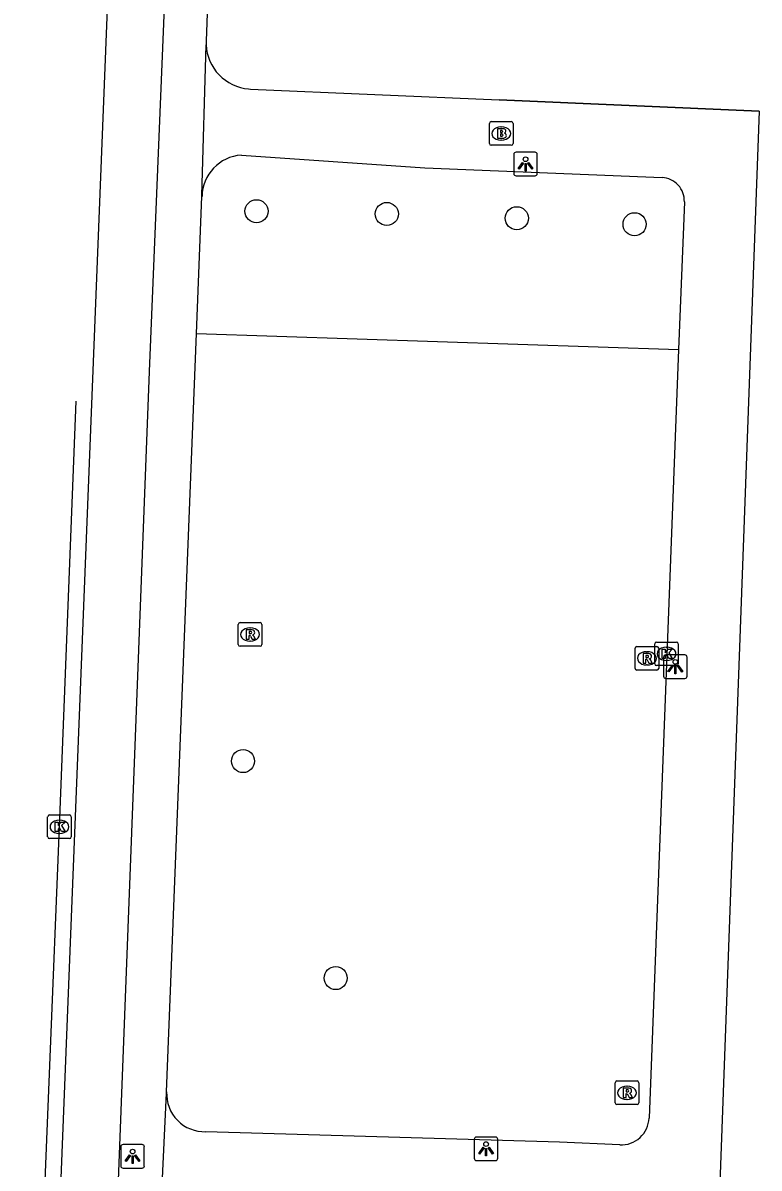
# Model space of a CAD drawing. Extents: x 161355 to 162026, y 386504 to 387459.
# Drawn here: x 161419.08 to 161450.29, y 387265.35 to 387313.91 of the extents above; entities that cross this region are included whole.
import ezdxf

# ---------------------------------------------------------------- set-up
doc = ezdxf.new("R2010")
doc.units = 0
for name, color, linetype in [('IMGEO_Boom', 7, 'Continuous'), ('IMGEO_Brandkraan', 7, 'Continuous'), ('IMGEO_Fietspad_open', 7, 'Continuous'), ('IMGEO_Groenvoorziening', 7, 'Continuous'), ('IMGEO_Kolk', 7, 'Continuous'), ('IMGEO_Lichtpunt', 7, 'Continuous'), ('IMGEO_Muur', 7, 'Continuous'), ('IMGEO_Rijbaan_lokaal_gesloten', 7, 'Continuous'), ('IMGEO_Rioolput', 7, 'Continuous'), ('IMGEO_Voetpad_open', 7, 'Continuous')]:
    doc.layers.add(name, color=color, linetype=linetype)

msp = doc.modelspace()

# ---------------------------------------------------------------- linework, layer by layer
at = {"layer": 'IMGEO_Boom'}
for centre in [(161428.985, 387305.929), (161434.509, 387305.812), (161440.02, 387305.632), (161445.011, 387305.377), (161428.413, 387282.61), (161432.342, 387273.407)]:
    msp.add_circle(centre, 0.489, dxfattribs=at)
at = {"layer": 'IMGEO_Brandkraan'}
for p, q in [((161438.859, 387308.802), (161438.859, 387309.654)), ((161438.934, 387309.728), (161439.786, 387309.728)), ((161439.347, 387309.508), (161439.372, 387309.508)), ((161439.86, 387309.654), (161439.86, 387308.802)), ((161439.786, 387308.728), (161438.934, 387308.728)), ((161439.37, 387308.948), (161439.345, 387308.948))]:
    msp.add_line(p, q, dxfattribs=at)
for points in [[(161438.859, 387308.802), (161438.859, 387309.654)], [(161438.934, 387309.728), (161439.786, 387309.728)], [(161439.86, 387309.654), (161439.86, 387308.802)], [(161439.207, 387309.428), (161439.207, 387309.028), (161439.42, 387309.028)], [(161439.438, 387309.428), (161439.207, 387309.428)], [(161439.386, 387309.347), (161439.332, 387309.347), (161439.332, 387309.271)], [(161439.332, 387309.271), (161439.385, 387309.271)], [(161439.394, 387309.195), (161439.332, 387309.195), (161439.332, 387309.114)], [(161439.332, 387309.114), (161439.394, 387309.114)], [(161439.786, 387308.728), (161438.934, 387308.728)]]:
    msp.add_lwpolyline(points, dxfattribs=at)
for centre, radius, start, end in [((161438.936, 387309.652), 0.0765, 91.552, 178.448), ((161438.936, 387309.652), 0.0765, 91.552, 178.448), ((161439.784, 387309.652), 0.0765, 1.552, 88.448), ((161439.784, 387309.652), 0.0765, 1.552, 88.448), ((161439.387, 387309.309), 0.0379, 267.8285, 90.9355), ((161439.395, 387309.154), 0.0404, 269.8759, 90.5077), ((161439.426, 387309.279), 0.251, 268.6676, 293.5347), ((161439.442, 387309.283), 0.145, 59.4692, 91.5367), ((161439.467, 387309.33), 0.0922, 285.5137, 58.1501), ((161439.472, 387309.138), 0.105, 301.3115, 78.989), ((161438.936, 387308.804), 0.0765, 181.552, 268.448), ((161438.936, 387308.804), 0.0765, 181.552, 268.448), ((161439.784, 387308.804), 0.0765, 271.552, 358.448), ((161439.784, 387308.804), 0.0765, 271.552, 358.448)]:
    msp.add_arc(centre, radius, start, end, dxfattribs=at)
for centre, major_axis, ratio, start_param, end_param in [((161439.346, 387309.228), (-0.387, 0.002), 0.722429, 4.712389, 7.853982), ((161439.371, 387309.228), (-0.39, 0.002), 0.717154, 1.570796, 4.712389)]:
    msp.add_ellipse(centre, major_axis=major_axis, ratio=ratio, start_param=start_param, end_param=end_param, dxfattribs=at)
at = {"layer": 'IMGEO_Fietspad_open'}
for points in [[(161419.666, 387237.854), (161419.705, 387238.873), (161419.796, 387240.803), (161420.363, 387256.359), (161422.793, 387317.755), (161423.756, 387343.477)], [(161426.155, 387343.151), (161425.193, 387317.684), (161424.441, 387299.132), (161422.183, 387240.478), (161422.081, 387237.762), (161422.061, 387237.471)]]:
    msp.add_lwpolyline(points, dxfattribs=at)
at = {"layer": 'IMGEO_Groenvoorziening'}
msp.add_lwpolyline([(161426.445, 387300.743), (161446.881, 387300.061)], dxfattribs=at)
at = {"layer": 'IMGEO_Kolk'}
for p, q in [((161445.941, 387287.658), (161446.793, 387287.658)), ((161445.866, 387286.732), (161445.866, 387287.584)), ((161446.354, 387287.438), (161446.379, 387287.438)), ((161446.867, 387287.584), (161446.867, 387286.732)), ((161446.377, 387286.878), (161446.352, 387286.878)), ((161446.793, 387286.658), (161445.941, 387286.658)), ((161420.131, 387279.398), (161420.131, 387280.25)), ((161420.206, 387280.324), (161421.058, 387280.324)), ((161420.619, 387280.104), (161420.644, 387280.104)), ((161421.132, 387280.25), (161421.132, 387279.398)), ((161420.642, 387279.544), (161420.617, 387279.544)), ((161421.058, 387279.324), (161420.206, 387279.324))]:
    msp.add_line(p, q, dxfattribs=at)
for points in [[(161445.941, 387287.658), (161446.793, 387287.658)], [(161445.866, 387286.732), (161445.866, 387287.584)], [(161446.187, 387287.358), (161446.31, 387287.358), (161446.31, 387287.207), (161446.44, 387287.358), (161446.604, 387287.358), (161446.458, 387287.207), (161446.611, 387286.958), (161446.459, 387286.958), (161446.374, 387287.122), (161446.31, 387287.055), (161446.31, 387286.958), (161446.187, 387286.958), (161446.187, 387287.358)], [(161446.867, 387287.584), (161446.867, 387286.732)], [(161446.793, 387286.658), (161445.941, 387286.658)], [(161420.131, 387279.398), (161420.131, 387280.25)], [(161420.206, 387280.324), (161421.058, 387280.324)], [(161420.452, 387280.024), (161420.575, 387280.024), (161420.575, 387279.873), (161420.705, 387280.024), (161420.869, 387280.024), (161420.723, 387279.873), (161420.876, 387279.624), (161420.724, 387279.624), (161420.639, 387279.788), (161420.575, 387279.721), (161420.575, 387279.624), (161420.452, 387279.624), (161420.452, 387280.024)], [(161421.132, 387280.25), (161421.132, 387279.398)], [(161421.058, 387279.324), (161420.206, 387279.324)]]:
    msp.add_lwpolyline(points, dxfattribs=at)
for centre, start, end in [((161445.943, 387287.582), 91.552, 178.448), ((161445.943, 387287.582), 91.552, 178.448), ((161446.791, 387287.582), 1.552, 88.448), ((161446.791, 387287.582), 1.552, 88.448), ((161445.943, 387286.734), 181.552, 268.448), ((161445.943, 387286.734), 181.552, 268.448), ((161446.791, 387286.734), 271.552, 358.448), ((161446.791, 387286.734), 271.552, 358.448), ((161420.208, 387280.248), 91.552, 178.448), ((161420.208, 387280.248), 91.552, 178.448), ((161421.056, 387280.248), 1.552, 88.448), ((161421.056, 387280.248), 1.552, 88.448), ((161420.208, 387279.4), 181.552, 268.448), ((161420.208, 387279.4), 181.552, 268.448), ((161421.056, 387279.4), 271.552, 358.448), ((161421.056, 387279.4), 271.552, 358.448)]:
    msp.add_arc(centre, 0.0765, start, end, dxfattribs=at)
for centre, major_axis, ratio, start_param, end_param in [((161446.353, 387287.158), (-0.387, 0.002), 0.722429, 4.712389, 7.853982), ((161446.378, 387287.158), (-0.39, 0.002), 0.717154, 1.570796, 4.712389), ((161420.618, 387279.824), (-0.387, 0.002), 0.722429, 4.712389, 7.853982), ((161420.643, 387279.824), (-0.39, 0.002), 0.717154, 1.570796, 4.712389)]:
    msp.add_ellipse(centre, major_axis=major_axis, ratio=ratio, start_param=start_param, end_param=end_param, dxfattribs=at)
at = {"layer": 'IMGEO_Lichtpunt'}
for p, q in [((161439.892, 387308.333), (161439.892, 387307.526)), ((161439.892, 387308.333), (161439.892, 387307.526)), ((161440.794, 387308.428), (161439.986, 387308.428)), ((161440.794, 387308.428), (161439.986, 387308.428)), ((161440.888, 387307.526), (161440.888, 387308.333)), ((161440.888, 387307.526), (161440.888, 387308.333)), ((161439.986, 387307.432), (161440.794, 387307.432)), ((161439.986, 387307.432), (161440.794, 387307.432)), ((161446.241, 387287.014), (161446.241, 387286.207)), ((161446.241, 387287.014), (161446.241, 387286.207)), ((161447.143, 387287.109), (161446.335, 387287.109)), ((161447.143, 387287.109), (161446.335, 387287.109)), ((161447.237, 387286.207), (161447.237, 387287.014)), ((161447.237, 387286.207), (161447.237, 387287.014)), ((161446.335, 387286.113), (161447.143, 387286.113)), ((161446.335, 387286.113), (161447.143, 387286.113)), ((161424.135, 387266.345), (161423.327, 387266.345)), ((161424.135, 387266.345), (161423.327, 387266.345)), ((161438.218, 387266.57), (161438.218, 387265.763)), ((161438.218, 387266.57), (161438.218, 387265.763)), ((161439.12, 387266.665), (161438.312, 387266.665)), ((161439.12, 387266.665), (161438.312, 387266.665)), ((161439.214, 387265.763), (161439.214, 387266.57)), ((161439.214, 387265.763), (161439.214, 387266.57)), ((161423.233, 387266.25), (161423.233, 387265.443)), ((161423.233, 387266.25), (161423.233, 387265.443)), ((161424.229, 387265.443), (161424.229, 387266.25)), ((161424.229, 387265.443), (161424.229, 387266.25)), ((161423.327, 387265.349), (161424.135, 387265.349)), ((161423.327, 387265.349), (161424.135, 387265.349)), ((161438.312, 387265.669), (161439.12, 387265.669)), ((161438.312, 387265.669), (161439.12, 387265.669))]:
    msp.add_line(p, q, dxfattribs=at)
for points in [[(161440.266, 387307.997), (161440.305, 387307.969), (161440.117, 387307.707), (161440.079, 387307.734), (161440.266, 387307.997)], [(161440.368, 387307.949), (161440.415, 387307.949), (161440.415, 387307.627), (161440.368, 387307.627), (161440.368, 387307.949)], [(161440.478, 387307.969), (161440.516, 387307.996), (161440.703, 387307.734), (161440.664, 387307.706), (161440.478, 387307.969)], [(161446.615, 387286.678), (161446.654, 387286.65), (161446.466, 387286.388), (161446.428, 387286.415), (161446.615, 387286.678)], [(161446.827, 387286.65), (161446.865, 387286.677), (161447.052, 387286.415), (161447.013, 387286.387), (161446.827, 387286.65)], [(161446.717, 387286.63), (161446.764, 387286.63), (161446.764, 387286.308), (161446.717, 387286.308), (161446.717, 387286.63)], [(161423.607, 387265.914), (161423.646, 387265.886), (161423.458, 387265.624), (161423.42, 387265.651), (161423.607, 387265.914)], [(161423.709, 387265.866), (161423.756, 387265.866), (161423.756, 387265.544), (161423.709, 387265.544), (161423.709, 387265.866)], [(161423.819, 387265.886), (161423.857, 387265.913), (161424.044, 387265.651), (161424.005, 387265.623), (161423.819, 387265.886)], [(161438.592, 387266.234), (161438.631, 387266.206), (161438.443, 387265.944), (161438.405, 387265.971), (161438.592, 387266.234)], [(161438.694, 387266.186), (161438.741, 387266.186), (161438.741, 387265.864), (161438.694, 387265.864), (161438.694, 387266.186)], [(161438.804, 387266.206), (161438.842, 387266.233), (161439.029, 387265.971), (161438.99, 387265.943), (161438.804, 387266.206)]]:
    msp.add_lwpolyline(points, dxfattribs=at)
for centre in [(161440.391, 387308.131), (161446.74, 387286.812), (161438.717, 387266.368), (161423.732, 387266.048)]:
    msp.add_circle(centre, 0.0994, dxfattribs=at)
for centre, start, end in [((161439.986, 387308.333), 90, 180), ((161439.986, 387308.333), 90, 180), ((161440.794, 387308.333), 0, 90), ((161440.794, 387308.333), 0, 90), ((161439.986, 387307.526), 180, 270), ((161439.986, 387307.526), 180, 270), ((161440.794, 387307.526), 270, 0), ((161440.794, 387307.526), 270, 360), ((161446.335, 387287.014), 90, 180), ((161446.335, 387287.014), 90, 180), ((161447.143, 387287.014), 0, 90), ((161447.143, 387287.014), 0, 90), ((161446.335, 387286.207), 180, 270), ((161446.335, 387286.207), 180, 270), ((161447.143, 387286.207), 270, 0), ((161447.143, 387286.207), 270, 360), ((161423.327, 387266.25), 90, 180), ((161423.327, 387266.25), 90, 180), ((161424.135, 387266.25), 0, 90), ((161424.135, 387266.25), 0, 90), ((161438.312, 387266.57), 90, 180), ((161438.312, 387266.57), 90, 180), ((161439.12, 387266.57), 0, 90), ((161439.12, 387266.57), 0, 90), ((161423.327, 387265.443), 180, 270), ((161423.327, 387265.443), 180, 270), ((161424.135, 387265.443), 270, 0), ((161424.135, 387265.443), 270, 360), ((161438.312, 387265.763), 180, 270), ((161438.312, 387265.763), 180, 270), ((161439.12, 387265.763), 270, 0), ((161439.12, 387265.763), 270, 360)]:
    msp.add_arc(centre, 0.0946, start, end, dxfattribs=at)
at = {"layer": 'IMGEO_Muur'}
msp.add_lwpolyline([(161450.291, 387310.178), (161439.266, 387310.659)], dxfattribs=at)
at = {"layer": 'IMGEO_Rijbaan_lokaal_gesloten'}
msp.add_lwpolyline([(161419.149, 387237.89), (161419.082, 387239.471), (161419.1, 387240.153), (161419.81, 387259.577), (161420.632, 387279.824), (161421.338, 387297.879)], dxfattribs=at)
at = {"layer": 'IMGEO_Rioolput'}
for p, q in [((161428.213, 387287.554), (161428.213, 387288.406)), ((161428.288, 387288.48), (161429.14, 387288.48)), ((161428.701, 387288.26), (161428.726, 387288.26)), ((161429.214, 387288.406), (161429.214, 387287.554)), ((161428.724, 387287.7), (161428.699, 387287.7)), ((161429.14, 387287.48), (161428.288, 387287.48)), ((161445.033, 387286.541), (161445.033, 387287.393)), ((161445.108, 387287.467), (161445.96, 387287.467)), ((161445.521, 387287.247), (161445.546, 387287.247)), ((161446.034, 387287.393), (161446.034, 387286.541)), ((161445.544, 387286.687), (161445.519, 387286.687)), ((161445.96, 387286.467), (161445.108, 387286.467)), ((161444.191, 387268.118), (161444.191, 387268.97)), ((161444.266, 387269.044), (161445.118, 387269.044)), ((161444.679, 387268.824), (161444.704, 387268.824)), ((161445.192, 387268.97), (161445.192, 387268.118)), ((161444.702, 387268.264), (161444.677, 387268.264)), ((161445.118, 387268.044), (161444.266, 387268.044))]:
    msp.add_line(p, q, dxfattribs=at)
for points in [[(161428.213, 387287.554), (161428.213, 387288.406)], [(161428.288, 387288.48), (161429.14, 387288.48)], [(161428.802, 387288.178), (161428.55, 387288.18), (161428.55, 387287.78)], [(161429.214, 387288.406), (161429.214, 387287.554)], [(161428.55, 387287.78), (161428.674, 387287.78), (161428.674, 387287.942), (161428.685, 387287.942)], [(161428.728, 387288.099), (161428.674, 387288.099), (161428.674, 387288.018)], [(161428.674, 387288.018), (161428.726, 387288.018)], [(161428.732, 387287.913), (161428.803, 387287.78), (161428.943, 387287.78), (161428.878, 387287.906)], [(161429.14, 387287.48), (161428.288, 387287.48)], [(161445.033, 387286.541), (161445.033, 387287.393)], [(161445.108, 387287.467), (161445.96, 387287.467)], [(161445.622, 387287.165), (161445.37, 387287.167), (161445.37, 387286.767)], [(161446.034, 387287.393), (161446.034, 387286.541)], [(161445.37, 387286.767), (161445.494, 387286.767), (161445.494, 387286.929), (161445.505, 387286.929)], [(161445.548, 387287.086), (161445.494, 387287.086), (161445.494, 387287.005)], [(161445.494, 387287.005), (161445.546, 387287.005)], [(161445.552, 387286.9), (161445.623, 387286.767), (161445.763, 387286.767), (161445.698, 387286.893)], [(161445.96, 387286.467), (161445.108, 387286.467)], [(161444.191, 387268.118), (161444.191, 387268.97)], [(161444.266, 387269.044), (161445.118, 387269.044)], [(161444.78, 387268.742), (161444.528, 387268.744), (161444.528, 387268.344)], [(161445.192, 387268.97), (161445.192, 387268.118)], [(161444.528, 387268.344), (161444.652, 387268.344), (161444.652, 387268.506), (161444.663, 387268.506)], [(161444.706, 387268.663), (161444.652, 387268.663), (161444.652, 387268.582)], [(161444.652, 387268.582), (161444.704, 387268.582)], [(161444.71, 387268.477), (161444.781, 387268.344), (161444.921, 387268.344), (161444.856, 387268.47)], [(161445.118, 387268.044), (161444.266, 387268.044)]]:
    msp.add_lwpolyline(points, dxfattribs=at)
for centre, radius, start, end in [((161428.29, 387288.404), 0.0765, 91.552, 178.448), ((161428.29, 387288.404), 0.0765, 91.552, 178.448), ((161428.801, 387288.068), 0.109, 350.3612, 89.416), ((161429.138, 387288.404), 0.0765, 1.552, 88.448), ((161429.138, 387288.404), 0.0765, 1.552, 88.448), ((161428.684, 387287.889), 0.0533, 26.0293, 88.6989), ((161428.71, 387288.207), 0.19, 274.7715, 282.9687), ((161428.734, 387288.003), 0.0964, 77.0061, 93.1865), ((161428.748, 387288.06), 0.0378, 276.6634, 79.6772), ((161428.799, 387288.068), 0.112, 277.5842, 350.9817), ((161428.783, 387287.853), 0.108, 29.5134, 73.7905), ((161428.29, 387287.556), 0.0765, 181.552, 268.448), ((161428.29, 387287.556), 0.0765, 181.552, 268.448), ((161429.138, 387287.556), 0.0765, 271.552, 358.448), ((161429.138, 387287.556), 0.0765, 271.552, 358.448), ((161445.11, 387287.391), 0.0765, 91.552, 178.448), ((161445.11, 387287.391), 0.0765, 91.552, 178.448), ((161445.621, 387287.055), 0.109, 350.3612, 89.416), ((161445.958, 387287.391), 0.0765, 1.552, 88.448), ((161445.958, 387287.391), 0.0765, 1.552, 88.448), ((161445.504, 387286.876), 0.0533, 26.0293, 88.6989), ((161445.53, 387287.194), 0.19, 274.7715, 282.9687), ((161445.554, 387286.99), 0.0964, 77.0061, 93.1865), ((161445.568, 387287.047), 0.0378, 276.6634, 79.6772), ((161445.619, 387287.055), 0.112, 277.5842, 350.9817), ((161445.603, 387286.84), 0.108, 29.5134, 73.7905), ((161445.11, 387286.543), 0.0765, 181.552, 268.448), ((161445.11, 387286.543), 0.0765, 181.552, 268.448), ((161445.958, 387286.543), 0.0765, 271.552, 358.448), ((161445.958, 387286.543), 0.0765, 271.552, 358.448), ((161444.268, 387268.968), 0.0765, 91.552, 178.448), ((161444.268, 387268.968), 0.0765, 91.552, 178.448), ((161444.779, 387268.632), 0.109, 350.3612, 89.416), ((161445.116, 387268.968), 0.0765, 1.552, 88.448), ((161445.116, 387268.968), 0.0765, 1.552, 88.448), ((161444.662, 387268.453), 0.0533, 26.0293, 88.6989), ((161444.688, 387268.771), 0.19, 274.7715, 282.9687), ((161444.712, 387268.567), 0.0964, 77.0061, 93.1865), ((161444.726, 387268.624), 0.0378, 276.6634, 79.6772), ((161444.777, 387268.632), 0.112, 277.5842, 350.9817), ((161444.761, 387268.417), 0.108, 29.5134, 73.7905), ((161444.268, 387268.12), 0.0765, 181.552, 268.448), ((161444.268, 387268.12), 0.0765, 181.552, 268.448), ((161445.116, 387268.12), 0.0765, 271.552, 358.448), ((161445.116, 387268.12), 0.0765, 271.552, 358.448)]:
    msp.add_arc(centre, radius, start, end, dxfattribs=at)
for centre, major_axis, ratio, start_param, end_param in [((161428.7, 387287.98), (-0.387, 0.002), 0.722429, 4.712389, 7.853982), ((161428.725, 387287.98), (-0.39, 0.002), 0.717154, 1.570796, 4.712389), ((161445.52, 387286.967), (-0.387, 0.002), 0.722429, 4.712389, 7.853982), ((161445.545, 387286.967), (-0.39, 0.002), 0.717154, 1.570796, 4.712389), ((161444.678, 387268.544), (-0.387, 0.002), 0.722429, 4.712389, 7.853982), ((161444.703, 387268.544), (-0.39, 0.002), 0.717154, 1.570796, 4.712389)]:
    msp.add_ellipse(centre, major_axis=major_axis, ratio=ratio, start_param=start_param, end_param=end_param, dxfattribs=at)
at = {"layer": 'IMGEO_Voetpad_open'}
for points in [[(161427.892, 387340.981), (161427.886, 387340.885), (161427.366, 387327.023), (161426.846, 387313.16), (161426.847, 387312.983)], [(161426.674, 387306.548), (161426.673, 387306.599), (161426.847, 387312.983)], [(161426.847, 387312.983), (161426.864, 387312.807), (161426.897, 387312.634), (161426.945, 387312.463), (161427.008, 387312.298), (161427.085, 387312.139), (161427.177, 387311.988), (161427.281, 387311.846), (161427.398, 387311.713), (161427.526, 387311.591), (161427.665, 387311.482), (161427.813, 387311.385), (161427.969, 387311.301), (161428.132, 387311.232), (161428.3, 387311.178), (161428.472, 387311.139), (161428.647, 387311.116), (161428.736, 387311.11), (161439.266, 387310.659), (161450.291, 387310.178), (161448.569, 387263.164), (161437.666, 387263.5)], [(161428.343, 387308.31), (161436.121, 387307.763), (161446.177, 387307.354)], [(161426.445, 387300.743), (161426.674, 387306.548)], [(161447.122, 387306.327), (161446.881, 387300.061)], [(161425.176, 387268.586), (161426.445, 387300.743)], [(161446.881, 387300.061), (161445.626, 387267.473)], [(161424.852, 387261.926), (161425.168, 387268.528), (161425.176, 387268.586)], [(161444.385, 387266.334), (161441.832, 387266.455), (161426.837, 387266.891)]]:
    msp.add_lwpolyline(points, dxfattribs=at)
for centre, radius, start, end in [((161428.47, 387306.518), 1.796, 94.0584, 179.047), ((161446.139, 387306.371), 0.984, 357.4619, 87.7759), ((161426.789, 387268.505), 1.615, 177.1216, 271.7175), ((161444.444, 387267.515), 1.183, 267.1298, 357.9622)]:
    msp.add_arc(centre, radius, start, end, dxfattribs=at)

doc.saveas('drawing.dxf')
